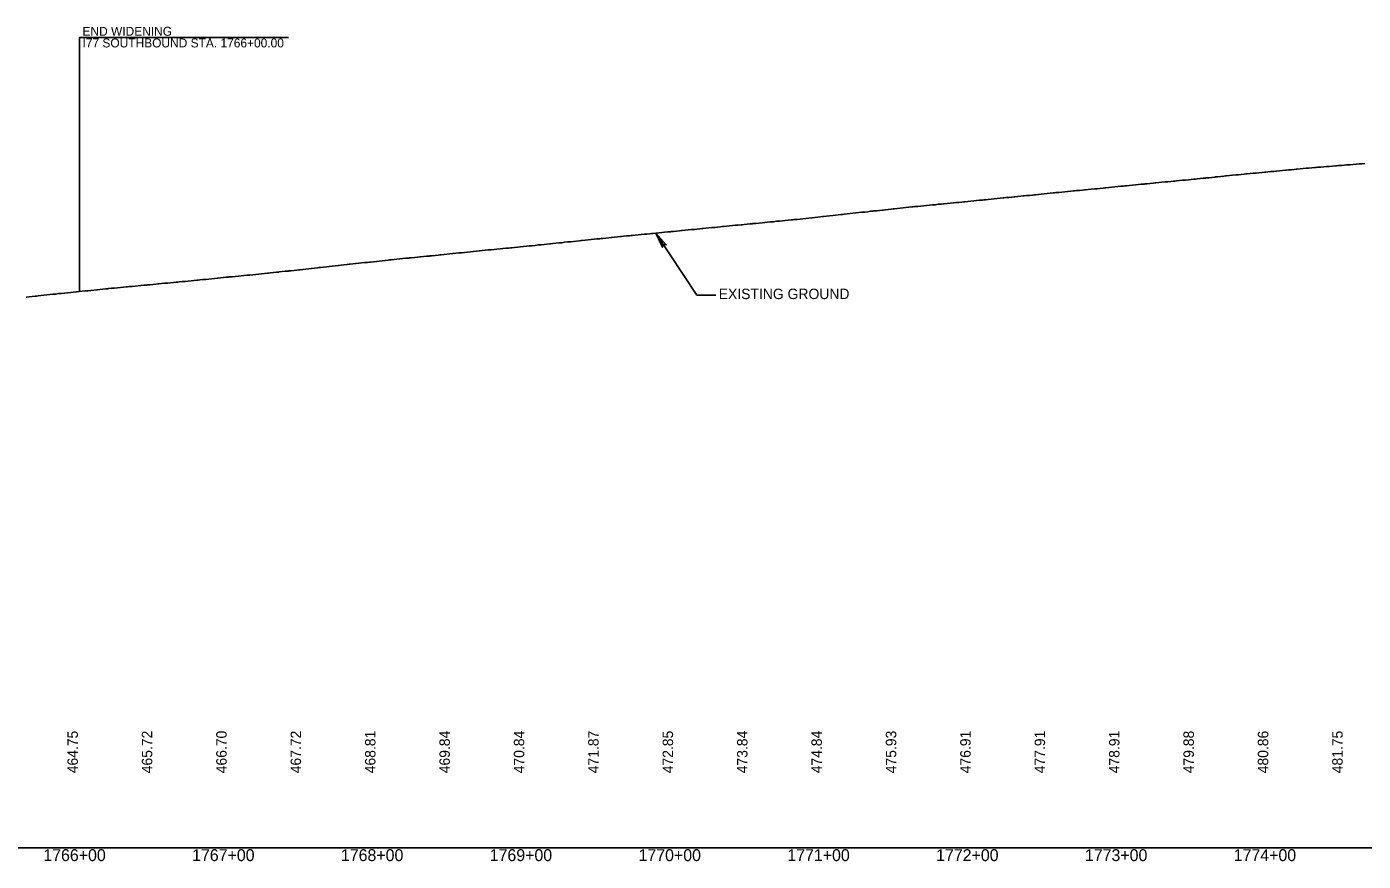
# Model space of a CAD drawing. Extents: x 2017200 to 2047700, y 854850 to 893350.
# Drawn here: x 2031565 to 2032463, y 859091 to 859652 of the extents above; entities that cross this region are included whole.
import ezdxf

# ---------------------------------------------------------------- set-up
doc = ezdxf.new("R2010")
doc.units = 0
for name, color, linetype in [('RD_DDB_Profile_EX', 7, 'Continuous'), ('RD_DDB_Profile_Lbl', 7, 'Continuous'), ('RD_DDB_StaTX', 7, 'Continuous'), ('RD_DDB_StripGrade', 7, 'Continuous'), ('RD_GPK_Profile_Cell', 7, 'Continuous')]:
    doc.layers.add(name, color=color, linetype=linetype)

msp = doc.modelspace()

# ---------------------------------------------------------------- linework, layer by layer
at = {"layer": 'RD_DDB_Profile_EX'}
msp.add_lwpolyline([(2031564.32, 859469.97), (2031564.71, 859470.01), (2031566.29, 859470.17), (2031568.27, 859470.4), (2031570.24, 859470.66), (2031571.48, 859470.78), (2031572.22, 859470.85), (2031574.2, 859471.06), (2031576.18, 859471.28), (2031578.25, 859471.54), (2031580.13, 859471.71), (2031582.11, 859471.91), (2031584.09, 859472.12), (2031585.02, 859472.24), (2031586.06, 859472.36), (2031588.04, 859472.55), (2031590.02, 859472.73), (2031591.99, 859472.93), (2031593.97, 859473.15), (2031595.95, 859473.41), (2031597.93, 859473.55), (2031598.56, 859473.61), (2031599.9, 859473.75), (2031601.88, 859473.93), (2031603.86, 859474.16), (2031605.33, 859474.31), (2031605.83, 859474.36), (2031607.81, 859474.53), (2031609.79, 859474.72), (2031611.77, 859474.94), (2031612.1, 859474.98), (2031613.75, 859475.15), (2031615.72, 859475.32), (2031617.7, 859475.52), (2031618.87, 859475.65), (2031619.68, 859475.74), (2031621.65, 859475.95), (2031623.64, 859476.12), (2031625.64, 859476.3), (2031627.59, 859476.49), (2031629.57, 859476.71), (2031631.54, 859476.92), (2031632.41, 859476.99), (2031633.52, 859477.08), (2031635.5, 859477.24), (2031637.47, 859477.46), (2031639.45, 859477.65), (2031641.43, 859477.83), (2031643.41, 859477.96), (2031645.38, 859478.17), (2031645.95, 859478.23), (2031647.36, 859478.38), (2031649.34, 859478.57), (2031651.32, 859478.72), (2031652.72, 859478.86), (2031653.3, 859478.91), (2031655.27, 859479.12), (2031657.25, 859479.34), (2031659.49, 859479.52), (2031661.2, 859479.67), (2031663.18, 859479.87), (2031665.16, 859480.09), (2031666.26, 859480.19), (2031667.14, 859480.27), (2031669.12, 859480.43), (2031671.09, 859480.64), (2031673.07, 859480.84), (2031675.05, 859481.03), (2031677.03, 859481.21), (2031679, 859481.4), (2031679.8, 859481.48), (2031680.98, 859481.6), (2031682.96, 859481.82), (2031684.94, 859481.98), (2031686.92, 859482.17), (2031688.89, 859482.36), (2031690.87, 859482.59), (2031692.85, 859482.8), (2031693.34, 859482.84), (2031694.83, 859482.97), (2031696.8, 859483.14), (2031698.78, 859483.35), (2031700.11, 859483.51), (2031700.76, 859483.58), (2031702.74, 859483.73), (2031704.72, 859483.91), (2031706.88, 859484.15), (2031708.67, 859484.36), (2031710.65, 859484.55), (2031712.63, 859484.71), (2031713.65, 859484.81), (2031714.6, 859484.9), (2031716.58, 859485.12), (2031718.56, 859485.33), (2031720.53, 859485.52), (2031722.51, 859485.68), (2031724.49, 859485.89), (2031726.47, 859486.12), (2031727.19, 859486.2), (2031728.44, 859486.33), (2031730.42, 859486.51), (2031732.4, 859486.71), (2031733.96, 859486.89), (2031734.38, 859486.94), (2031736.35, 859487.16), (2031738.33, 859487.37), (2031740.31, 859487.57), (2031740.73, 859487.61), (2031742.29, 859487.76), (2031744.26, 859487.99), (2031746.24, 859488.22), (2031747.5, 859488.35), (2031748.21, 859488.43), (2031750.19, 859488.64), (2031752.17, 859488.88), (2031754.27, 859489.13), (2031756.12, 859489.32), (2031758.1, 859489.53), (2031760.07, 859489.74), (2031761.04, 859489.85), (2031762.05, 859489.97), (2031764.03, 859490.19), (2031766, 859490.4), (2031767.98, 859490.61), (2031769.95, 859490.82), (2031771.93, 859491.08), (2031773.91, 859491.27), (2031774.58, 859491.34), (2031775.89, 859491.48), (2031777.86, 859491.69), (2031779.84, 859491.91), (2031781.35, 859492.17), (2031781.82, 859492.25), (2031783.79, 859492.36), (2031785.77, 859492.57), (2031787.75, 859492.78), (2031788.12, 859492.82), (2031789.73, 859492.98), (2031791.71, 859493.19), (2031793.68, 859493.41), (2031794.89, 859493.54), (2031795.66, 859493.63), (2031797.63, 859493.83), (2031799.61, 859494), (2031801.66, 859494.29), (2031803.56, 859494.49), (2031805.54, 859494.68), (2031807.51, 859494.91), (2031808.43, 859495.01), (2031809.49, 859495.12), (2031811.47, 859495.32), (2031813.45, 859495.52), (2031815.42, 859495.71), (2031817.4, 859496.04), (2031819.37, 859496.14), (2031821.35, 859496.31), (2031821.97, 859496.37), (2031823.33, 859496.49), (2031825.31, 859496.69), (2031827.28, 859496.91), (2031828.74, 859497.05), (2031829.26, 859497.1), (2031831.24, 859497.28), (2031833.21, 859497.48), (2031835.19, 859497.63), (2031835.51, 859497.67), (2031837.17, 859497.89), (2031839.14, 859498.07), (2031841.12, 859498.29), (2031842.28, 859498.41), (2031843.1, 859498.5), (2031845.07, 859498.71), (2031847.05, 859498.92), (2031849.05, 859499.12), (2031851.01, 859499.31), (2031852.98, 859499.56), (2031854.96, 859499.74), (2031855.82, 859499.81), (2031856.94, 859499.89), (2031858.91, 859500.09), (2031860.89, 859500.31), (2031862.87, 859500.51), (2031864.85, 859500.7), (2031866.82, 859500.91), (2031868.8, 859501.08), (2031869.36, 859501.14), (2031870.78, 859501.29), (2031872.75, 859501.49), (2031874.73, 859501.71), (2031876.13, 859501.83), (2031876.71, 859501.88), (2031878.68, 859502.07), (2031880.66, 859502.26), (2031882.9, 859502.48), (2031884.61, 859502.65), (2031886.59, 859502.85), (2031888.57, 859503.03), (2031889.67, 859503.16), (2031890.55, 859503.26), (2031892.52, 859503.42), (2031894.5, 859503.61), (2031896.47, 859503.82), (2031898.45, 859504.04), (2031900.43, 859504.23), (2031902.41, 859504.44), (2031903.21, 859504.51), (2031904.38, 859504.6), (2031906.36, 859504.83), (2031908.34, 859505.07), (2031909.98, 859505.2), (2031910.32, 859505.23), (2031912.29, 859505.41), (2031914.27, 859505.63), (2031916.25, 859505.85), (2031916.75, 859505.9), (2031918.22, 859506.07), (2031920.21, 859506.22), (2031922.18, 859506.42), (2031923.52, 859506.56), (2031924.16, 859506.63), (2031926.13, 859506.86), (2031928.11, 859507.09), (2031930.29, 859507.29), (2031932.07, 859507.48), (2031934.04, 859507.69), (2031936.02, 859507.93), (2031937.06, 859508.04), (2031938, 859508.13), (2031939.98, 859508.32), (2031941.95, 859508.51), (2031943.93, 859508.72), (2031945.9, 859508.94), (2031947.88, 859509.14), (2031949.86, 859509.31), (2031950.6, 859509.38), (2031951.83, 859509.51), (2031953.81, 859509.73), (2031955.79, 859509.95), (2031957.37, 859510.1), (2031957.76, 859510.14), (2031959.74, 859510.32), (2031961.72, 859510.5), (2031963.69, 859510.72), (2031964.25, 859510.79), (2031965.67, 859510.95), (2031967.65, 859511.12), (2031969.63, 859511.3), (2031970.91, 859511.42), (2031971.6, 859511.49), (2031973.58, 859511.68), (2031975.56, 859511.94), (2031977.68, 859512.12), (2031979.52, 859512.28), (2031981.49, 859512.44), (2031983.47, 859512.6), (2031984.45, 859512.73), (2031985.45, 859512.86), (2031987.42, 859513.04), (2031989.4, 859513.22), (2031991.38, 859513.4), (2031993.36, 859513.62), (2031995.33, 859513.83), (2031997.31, 859514.01), (2031997.99, 859514.07), (2031999.29, 859514.19), (2032001.27, 859514.39), (2032003.24, 859514.62), (2032004.76, 859514.76), (2032005.22, 859514.8), (2032007.2, 859514.98), (2032009.18, 859515.18), (2032011.15, 859515.37), (2032011.53, 859515.41), (2032013.13, 859515.59), (2032015.11, 859515.8), (2032017.08, 859515.97), (2032018.3, 859516.09), (2032019.06, 859516.17), (2032021.04, 859516.37), (2032023.02, 859516.56), (2032025.07, 859516.76), (2032026.97, 859516.93), (2032028.95, 859517.13), (2032030.93, 859517.32), (2032031.84, 859517.43), (2032032.9, 859517.56), (2032034.88, 859517.7), (2032036.86, 859517.89), (2032038.84, 859518.08), (2032040.89, 859518.3), (2032042.79, 859518.49), (2032044.77, 859518.65), (2032045.38, 859518.71), (2032046.75, 859518.84), (2032048.73, 859519.03), (2032050.71, 859519.29), (2032052.15, 859519.37), (2032052.68, 859519.41), (2032054.66, 859519.6), (2032056.64, 859519.77), (2032058.92, 859520.01), (2032060.6, 859520.18), (2032062.57, 859520.35), (2032064.55, 859520.54), (2032065.69, 859520.65), (2032066.53, 859520.73), (2032068.51, 859521), (2032070.49, 859521.15), (2032072.46, 859521.33), (2032074.44, 859521.51), (2032076.42, 859521.72), (2032078.4, 859521.93), (2032079.23, 859522.01), (2032080.38, 859522.13), (2032082.36, 859522.31), (2032084.33, 859522.51), (2032086.31, 859522.76), (2032088.29, 859522.95), (2032090.27, 859523.14), (2032092.25, 859523.35), (2032092.77, 859523.41), (2032094.22, 859523.56), (2032096.2, 859523.82), (2032098.18, 859524.01), (2032099.54, 859524.15), (2032100.16, 859524.22), (2032102.13, 859524.43), (2032104.11, 859524.67), (2032106.31, 859524.9), (2032108.07, 859525.1), (2032110.04, 859525.28), (2032112.02, 859525.5), (2032113.08, 859525.64), (2032114, 859525.75), (2032115.97, 859525.96), (2032117.95, 859526.14), (2032119.93, 859526.35), (2032121.9, 859526.62), (2032123.88, 859526.83), (2032125.86, 859527.02), (2032126.62, 859527.1), (2032127.84, 859527.23), (2032129.81, 859527.44), (2032131.79, 859527.69), (2032133.39, 859527.88), (2032133.76, 859527.93), (2032135.74, 859528.11), (2032137.72, 859528.31), (2032139.7, 859528.53), (2032140.16, 859528.58), (2032141.67, 859528.76), (2032143.65, 859528.95), (2032145.63, 859529.16), (2032146.93, 859529.29), (2032147.61, 859529.36), (2032149.58, 859529.58), (2032151.56, 859529.8), (2032153.7, 859530.01), (2032155.51, 859530.17), (2032157.49, 859530.39), (2032159.47, 859530.61), (2032160.47, 859530.73), (2032161.45, 859530.83), (2032163.42, 859530.99), (2032165.4, 859531.18), (2032167.38, 859531.39), (2032169.36, 859531.61), (2032171.34, 859531.78), (2032173.31, 859531.96), (2032174.01, 859532.03), (2032175.29, 859532.16), (2032177.27, 859532.4), (2032179.25, 859532.58), (2032180.78, 859532.71), (2032181.22, 859532.75), (2032183.2, 859532.95), (2032185.17, 859533.17), (2032187.15, 859533.36), (2032187.55, 859533.39), (2032189.13, 859533.53), (2032191.11, 859533.7), (2032193.08, 859533.92), (2032194.32, 859534.04), (2032195.06, 859534.12), (2032197.04, 859534.29), (2032199.02, 859534.46), (2032201.09, 859534.67), (2032202.97, 859534.88), (2032204.95, 859535.11), (2032206.93, 859535.28), (2032207.86, 859535.39), (2032208.91, 859535.51), (2032210.88, 859535.74), (2032212.86, 859535.93), (2032214.84, 859536.09), (2032216.82, 859536.3), (2032218.8, 859536.54), (2032220.77, 859536.7), (2032221.4, 859536.76), (2032222.75, 859536.89), (2032224.73, 859537.07), (2032226.71, 859537.26), (2032228.17, 859537.43), (2032228.68, 859537.48), (2032230.66, 859537.64), (2032232.64, 859537.86), (2032234.61, 859538.05), (2032234.94, 859538.08), (2032236.59, 859538.23), (2032238.57, 859538.43), (2032240.54, 859538.64), (2032241.71, 859538.75), (2032242.52, 859538.82), (2032244.5, 859539.01), (2032246.48, 859539.21), (2032248.48, 859539.43), (2032250.43, 859539.61), (2032252.41, 859539.82), (2032254.39, 859540.02), (2032255.25, 859540.12), (2032256.34, 859540.24), (2032258.31, 859540.41), (2032260.29, 859540.6), (2032262.26, 859540.83), (2032264.24, 859541.02), (2032266.22, 859541.19), (2032268.2, 859541.37), (2032268.79, 859541.44), (2032270.17, 859541.59), (2032272.15, 859541.78), (2032274.13, 859541.95), (2032275.56, 859542.08), (2032276.11, 859542.13), (2032278.08, 859542.35), (2032280.06, 859542.54), (2032282.33, 859542.73), (2032284.01, 859542.85), (2032286, 859543.05), (2032287.97, 859543.31), (2032289.1, 859543.42), (2032289.95, 859543.51), (2032291.92, 859543.7), (2032293.9, 859543.9), (2032295.88, 859544.11), (2032297.86, 859544.34), (2032299.83, 859544.51), (2032301.81, 859544.7), (2032302.64, 859544.79), (2032303.79, 859544.91), (2032305.77, 859545.1), (2032307.74, 859545.29), (2032309.72, 859545.48), (2032311.7, 859545.66), (2032313.67, 859545.86), (2032315.66, 859546.05), (2032316.18, 859546.1), (2032317.63, 859546.23), (2032319.61, 859546.44), (2032321.58, 859546.64), (2032322.95, 859546.76), (2032323.56, 859546.81), (2032325.54, 859547), (2032327.52, 859547.2), (2032329.72, 859547.43), (2032331.47, 859547.59), (2032333.45, 859547.76), (2032335.43, 859547.93), (2032336.49, 859548.07), (2032337.4, 859548.19), (2032339.38, 859548.35), (2032341.36, 859548.54), (2032343.33, 859548.72), (2032345.31, 859548.97), (2032347.29, 859549.13), (2032349.27, 859549.31), (2032350.03, 859549.39), (2032351.24, 859549.51), (2032353.22, 859549.73), (2032355.2, 859549.92), (2032356.8, 859550.08), (2032357.18, 859550.11), (2032359.15, 859550.31), (2032361.13, 859550.53), (2032363.11, 859550.74), (2032363.57, 859550.78), (2032365.09, 859550.93), (2032367.06, 859551.12), (2032369.04, 859551.35), (2032370.34, 859551.47), (2032371.02, 859551.53), (2032372.99, 859551.72), (2032374.97, 859551.92), (2032377.11, 859552.13), (2032378.93, 859552.3), (2032380.9, 859552.47), (2032382.88, 859552.66), (2032383.88, 859552.78), (2032384.86, 859552.89), (2032386.84, 859553.09), (2032388.81, 859553.23), (2032390.79, 859553.42), (2032392.77, 859553.64), (2032394.75, 859553.84), (2032396.72, 859553.99), (2032397.42, 859554.04), (2032398.7, 859554.15), (2032400.68, 859554.36), (2032402.65, 859554.57), (2032404.19, 859554.71), (2032404.64, 859554.75), (2032406.61, 859554.92), (2032408.59, 859555.09), (2032410.56, 859555.31), (2032410.96, 859555.35), (2032412.54, 859555.48), (2032414.52, 859555.66), (2032416.5, 859555.86), (2032417.73, 859555.98), (2032418.47, 859556.05), (2032420.45, 859556.23), (2032422.43, 859556.4), (2032424.5, 859556.6), (2032426.38, 859556.77), (2032428.36, 859556.95), (2032430.34, 859557.09), (2032431.27, 859557.17), (2032432.31, 859557.26), (2032434.3, 859557.46), (2032436.27, 859557.59), (2032438.25, 859557.74), (2032440.22, 859557.91), (2032442.2, 859558.11), (2032444.18, 859558.25), (2032444.81, 859558.29), (2032446.16, 859558.39), (2032448.14, 859558.53), (2032450.11, 859558.76), (2032451.58, 859558.87), (2032452.09, 859558.91), (2032454.07, 859559.03), (2032456.05, 859559.18), (2032458.02, 859559.36), (2032458.35, 859559.39), (2032460, 859559.55), (2032461.98, 859559.7), (2032463.96, 859559.86)], dxfattribs=at)
at = {"layer": 'RD_DDB_Profile_Lbl'}
for p, q in [((2032014.88, 859471.32), (2031987.42, 859513.04)), ((2032027.74, 859471.32), (2032014.88, 859471.32))]:
    msp.add_line(p, q, dxfattribs=at)
msp.add_lwpolyline([(2031600, 859473.77), (2031600, 859644.51), (2031740.57, 859644.51)], dxfattribs=at)
msp.add_lwpolyline([(2031987.42, 859513.04), (2031991.88, 859503.54), (2031992.25, 859505.7), (2031994.39, 859505.19)], close=True, dxfattribs=at)
at = {"layer": 'RD_GPK_Profile_Cell'}
msp.add_line((2020500, 859100), (2047700, 859100), dxfattribs=at)

# ---------------------------------------------------------------- texts
at = {"layer": 'RD_DDB_Profile_Lbl'}
for s, height, p in [('END WIDENING', 6, (2031602.13, 859645.67)), ('I77 SOUTHBOUND STA. 1766+00.00', 6, (2031602.13, 859637.85)), ('EXISTING GROUND', 7, (2032029.68, 859468.71))]:
    msp.add_text(s, height=height, dxfattribs=at).set_placement(p)
at = {"layer": 'RD_DDB_StaTX'}
for s, p in [('1766+00', (2031575.8, 859091)), ('1767+00', (2031675.8, 859091)), ('1768+00', (2031775.8, 859091)), ('1769+00', (2031875.8, 859091)), ('1770+00', (2031975.8, 859091)), ('1771+00', (2032075.8, 859091)), ('1772+00', (2032175.8, 859091)), ('1773+00', (2032275.8, 859091)), ('1774+00', (2032375.8, 859091))]:
    msp.add_text(s, height=8, dxfattribs=at).set_placement(p)
at = {"layer": 'RD_DDB_StripGrade'}
for s, p in [('464.75', (2031599, 859150)), ('465.72', (2031649, 859150)), ('466.70', (2031699, 859150)), ('467.72', (2031749, 859150)), ('468.81', (2031799, 859150)), ('469.84', (2031849, 859150)), ('470.84', (2031899, 859150)), ('471.87', (2031949, 859150)), ('472.85', (2031999, 859150)), ('473.84', (2032049, 859150)), ('474.84', (2032099, 859150)), ('475.93', (2032149, 859150)), ('476.91', (2032199, 859150)), ('477.91', (2032249, 859150)), ('478.91', (2032299, 859150)), ('479.88', (2032349, 859150)), ('480.86', (2032399, 859150)), ('481.75', (2032449, 859150))]:
    msp.add_text(s, height=7, rotation=90, dxfattribs=at).set_placement(p)

doc.saveas('drawing.dxf')
